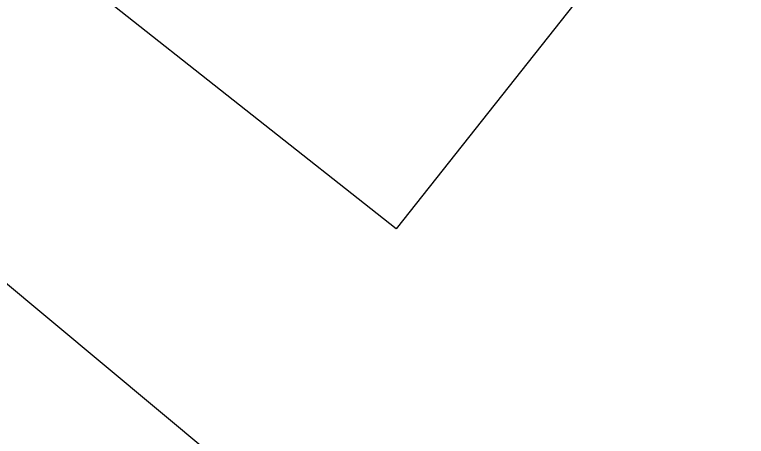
# Model space of a CAD drawing. Extents: x -438233 to -437334, y -1133133 to -1132623.
# Drawn here: x -438111.483 to -438110.9885, y -1132985.003 to -1132984.7179 of the extents above; entities that cross this region are included whole.
import ezdxf

# ---------------------------------------------------------------- set-up
doc = ezdxf.new("R2010")
doc.units = 0
for name, color, linetype in [('MOBILIÁŘ', 7, 'Continuous'), ('Vrstva 1', 7, 'Continuous'), ('Vrstva 10', 7, 'Continuous'), ('Vrstva 5', 7, 'Continuous')]:
    doc.layers.add(name, color=color, linetype=linetype)

# ---------------------------------------------------------------- blocks, each defined once
blk = doc.blocks.new('A$C78B247C6')
at = {"layer": 'Vrstva 1'}
blk.add_lwpolyline([(0, 0), (-2586.6, 0), (-2586.6, 2589.7), (0, 2589.7), (0, 0)], dxfattribs=at)
blk = doc.blocks.new('A$C5EF80950')
at = {"layer": 'MOBILIÁŘ', "xscale": 0.001, "yscale": 0.0010000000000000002, "rotation": 31.523388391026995}
blk.add_blockref('A$C78B247C6', (3.5589, 1.3524), dxfattribs=at)

msp = doc.modelspace()

# ---------------------------------------------------------------- linework, layer by layer
at = {"layer": 'Vrstva 10'}
msp.add_lwpolyline([(-438136.916, -1132976.04), (-438130.815, -1132968.777), (-438110.909, -1132985.383), (-438109.206, -1132983.342), (-438101.698, -1132989.616), (-438102.771, -1132990.9), (-438091.189, -1133000.578), (-438097.908, -1133008.583)], close=True, dxfattribs=at)
at = {"layer": 'Vrstva 5'}
msp.add_line((-438130.84, -1132968.756), (-438110.909, -1132985.383), dxfattribs=at)

# ---------------------------------------------------------------- block references
at = {"layer": 'MOBILIÁŘ', "xscale": 0.09999999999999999, "yscale": 0.1, "rotation": 20.113716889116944}
msp.add_blockref('A$C5EF80950', (-438111.35241, -1132984.90927), dxfattribs=at)

doc.saveas('drawing.dxf')
